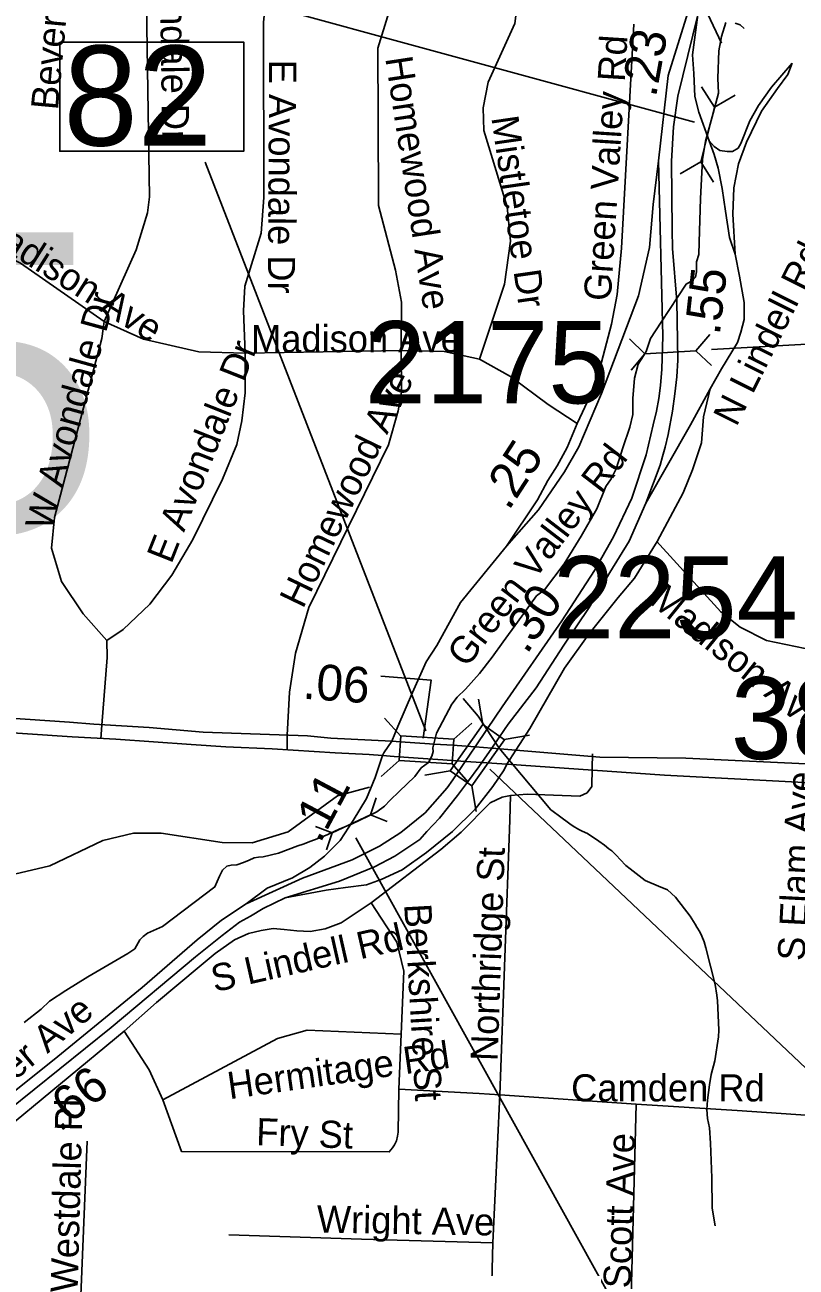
# Model space of a CAD drawing. Extents: x 1662474 to 1856135, y 779280 to 917889.
# Drawn here: x 1752528 to 1755228, y 845263 to 849614 of the extents above; entities that cross this region are included whole.
import ezdxf

# ---------------------------------------------------------------- set-up
doc = ezdxf.new("R2010")
doc.units = 0
for name, color, linetype in [('Cogo Default Point CELL', 7, 'Continuous'), ('Exist Hydrographic Creek Single Shore', 7, 'Continuous'), ('Exist Hydrographic Misc Water Feature', 7, 'Continuous'), ('Exist Road Non-System Structure Non-Sys Other Number Label', 7, 'Continuous'), ('Exist Road Non-System Type 51', 7, 'Continuous'), ('Exist Road Non-System Type 51 Label', 7, 'Continuous'), ('Exist Road Primary Interstate Ramp 1 Lane Attributed', 7, 'Continuous'), ('Exist Road Secondary Mileage Tenths English Label', 7, 'Continuous'), ('Exist Road Secondary Structure Culvert CELL', 7, 'Continuous'), ('Exist Road Secondary Structure Standard Bridge CELL', 7, 'Continuous'), ('Exist Road Secondary Structure Standard Bridge Number Label', 7, 'Continuous'), ('Exist Road Secondary Type 51 Attributed', 7, 'Continuous'), ('Exist Road Secondary Type 51 Divided Attributed', 7, 'Continuous'), ('Exist Road Secondary Type 51 Label', 7, 'Continuous'), ('Exist Vertical Profile Horizontal Axis Label Major', 7, 'Continuous'), ('Prop DGN Element Guardrail', 7, 'Continuous')]:
    doc.layers.add(name, color=color, linetype=linetype)

msp = doc.modelspace()

# ---------------------------------------------------------------- linework, layer by layer
at = {"layer": 'Exist Hydrographic Creek Single Shore'}
msp.add_lwpolyline([(1754981.9, 849622.1), (1754965.9, 849573.3), (1754956.6, 849522.9), (1754953, 849426.8), (1754955.6, 849374.6), (1754936.8, 849304.2), (1754910.5, 849207.2), (1754899.5, 849142.9), (1754892.9, 849005.6), (1754888.4, 848852.6), (1754887.6, 848809.6), (1754878.8, 848784.1), (1754878.8, 848748.9), (1754875.6, 848730.5), (1754865.4, 848718.2), (1754843.2, 848706.4), (1754755.6, 848572.8), (1754717.6, 848515.6), (1754702.6, 848470.2), (1754693.1, 848455.2), (1754675, 848426.1), (1754661.9, 848377), (1754656.1, 848305.1), (1754655.4, 848249.4), (1754645.4, 848204.6), (1754620.5, 848132.4), (1754597.1, 848058.6), (1754580.2, 848024.5), (1754561.6, 847996.7), (1754530.1, 847919), (1754475.6, 847823.2), (1754415.5, 847726.1), (1754346.5, 847635.2), (1754318.9, 847613.8), (1754251.8, 847522.4), (1754202.6, 847452.9), (1754163, 847399.3), (1754119.4, 847342.4), (1754069.9, 847287.2), (1754041.2, 847258.9), (1754021.8, 847234.5), (1753968.5, 847133.7), (1753956.1, 847082), (1753956.8, 847069.4), (1753952.2, 847053.1), (1753941, 847030.6), (1753915.5, 847012.4), (1753893, 846981.1), (1753838.1, 846929.2), (1753807, 846898), (1753787, 846877.3), (1753760.3, 846858), (1753729.2, 846842.5), (1753670.6, 846815), (1753629.9, 846798.4), (1753588.3, 846778.7), (1753551.3, 846763.1), (1753528.3, 846755), (1753501.6, 846743.9), (1753483.8, 846738.9), (1753415.8, 846713), (1753362.2, 846700.6), (1753345.1, 846698.6), (1753330.5, 846696.2), (1753312.9, 846688.1), (1753292.9, 846680.2), (1753269.6, 846672.6), (1753249.9, 846671), (1753234.1, 846667.1), (1753220, 846653.1), (1753209.2, 846631.9), (1753192.9, 846594.6), (1753009.8, 846455.8), (1752978, 846441.9), (1752957.2, 846432.9), (1752941.8, 846420.6), (1752929.6, 846409.3), (1752912.4, 846377.8), (1752887.6, 846361.8), (1752748.6, 846280.2), (1752670.9, 846231.4), (1752613.6, 846194.6), (1752585.1, 846166.8), (1752584.8, 846166.6), (1752525, 846120.4)], dxfattribs=at)
at = {"layer": 'Exist Hydrographic Misc Water Feature'}
for points in [[(1755014.3, 849620), (1755032.2, 849613.8), (1755046.3, 849601.7)], [(1754943.8, 845407.3), (1754934.2, 845469.4), (1754933.1, 845575.4), (1754928.2, 845697.5), (1754924.7, 845751.5), (1754916.9, 845783.7), (1754915.1, 845815.6), (1754917.3, 845847.6), (1754923.9, 845901.6), (1754930.1, 845937.6), (1754942.6, 845985.5), (1754955.3, 846069.4), (1754957.3, 846093.4), (1754954, 846171.5), (1754952.2, 846195.5), (1754950.4, 846215.4), (1754944.6, 846253.5), (1754911.8, 846381.8), (1754905.9, 846401.9), (1754898.1, 846422), (1754890.1, 846438), (1754880.4, 846454.1), (1754874.3, 846464.2), (1754856.6, 846492.3), (1754805.2, 846558.8), (1754777.3, 846585.1), (1754745.5, 846597.3), (1754699.6, 846617.7), (1754677.8, 846633.9), (1754646.1, 846658.1), (1754631.9, 846670.3), (1754612.2, 846690.4), (1754598.3, 846704.5), (1754582.3, 846720.6), (1754572.4, 846728.7), (1754556.7, 846740.8), (1754536.8, 846755), (1754496.8, 846781.3), (1754478.9, 846789.5), (1754467, 846795.6), (1754447.2, 846807.8), (1754435.1, 846815.8), (1754399.4, 846842.2), (1754377.4, 846858.3), (1754369.4, 846864.4), (1754193.3, 847073.9), (1754183.3, 847088), (1754165.4, 847114.2), (1754114.2, 847192.6), (1754062.3, 847255.2)]]:
    msp.add_lwpolyline(points, dxfattribs=at)
at = {"layer": 'Exist Road Non-System Type 51'}
for p, q in [((1753845.4, 848473), (1753298.4, 848464.1)), ((1752793.6, 847113.2), (1752796.9, 847161.2)), ((1753445.4, 847077), (1753446.4, 847126.6)), ((1754514.6, 847061.2), (1754513.6, 847010.4)), ((1752875.6, 846089.4), (1752371.9, 845673.4)), ((1753844.9, 846078.9), (1753836.5, 845886.2)), ((1754190.8, 845866.5), (1754165.6, 845348.4)), ((1754667.1, 845834.2), (1754190.8, 845866.5)), ((1752745.9, 845704.6), (1752718.9, 845037.2)), ((1754165.6, 845348.4), (1754156.9, 844985.7))]:
    msp.add_line(p, q, dxfattribs=at)
for points in [[(1752805, 848575.2), (1752917.1, 848825.5), (1752956.4, 848956), (1752963.5, 849012.2), (1752949.1, 849982.2), (1752953.9, 850025), (1752973.8, 850129.4), (1752992.9, 850191.9), (1753019.1, 850266.7)], [(1753298.4, 848464.1), (1753293.6, 848612.2), (1753297.9, 848698.8), (1753354.4, 848884.9), (1753364.6, 849009), (1753362.5, 849622.4), (1753374, 849731.9), (1753447.5, 849929.4), (1753502.4, 850017.6)], [(1753845.4, 848473), (1753845.9, 848643.1), (1753825.6, 848755.4), (1753765.9, 848981.2), (1753764.2, 849284), (1753763, 849531.9), (1753801.9, 849657.2), (1753890.9, 849831.2)], [(1754118.9, 848442.9), (1754206.5, 848705.6), (1754228.1, 848856.8), (1754215.5, 848976.7), (1754134.4, 849244.2), (1754132.2, 849323.7), (1754150.1, 849413.2), (1754242.8, 849618.4), (1754255.1, 849709.5)], [(1754461.4, 848218.4), (1754506.5, 848314.8), (1754546.4, 848432.4), (1754581.4, 848565.2), (1754600.8, 848669.9), (1754616.2, 848831.9), (1754659.6, 849616.6)], [(1752805, 848575.2), (1752512.1, 848779.1), (1752380.1, 848845.8), (1752298.1, 848877.2)], [(1752814.1, 847457.6), (1752731.2, 847550.8), (1752656.1, 847664.4), (1752621, 847780.7), (1752631.2, 847889.1), (1752797.1, 848515.9), (1752805, 848575.2)], [(1753298.4, 848464.1), (1753137.2, 848469.1), (1752942.8, 848513.2), (1752805, 848575.2)], [(1752814.1, 847457.6), (1752871.9, 847495.9), (1752965.6, 847585.4), (1753041.8, 847687.2), (1753115.2, 847811.1), (1753219.9, 848022.7), (1753269.9, 848143.7), (1753287.1, 848226.9), (1753299.1, 848325.2), (1753298.4, 848464.1)], [(1753446.4, 847126.6), (1753454.4, 847276.5), (1753474.5, 847412.9), (1753522, 847573.1), (1753801, 848143.4), (1753834.6, 848261.8), (1753846.1, 848327.4), (1753845.4, 848473)], [(1754118.9, 848442.9), (1753995.8, 848469.6), (1753845.4, 848473)], [(1754461.4, 848218.4), (1754359.9, 848284.4), (1754227.5, 848382.5), (1754118.9, 848442.9)], [(1755326.8, 847415.9), (1755123.9, 847458.1), (1755032, 847504.6), (1754964.2, 847558.1), (1754738.6, 847805.9)], [(1752796.9, 847161.2), (1752815.2, 847398.2), (1752814.1, 847457.6)], [(1753734.4, 846943.7), (1753622, 846913.2), (1753448.9, 846787.2), (1753323.1, 846749.7), (1753218.9, 846750), (1753005.2, 846783), (1752908.4, 846783), (1752800, 846757.1), (1752614.6, 846668.6), (1752491.9, 846639.5), (1752379.2, 846649.4), (1752281.4, 846696.7), (1752210.5, 846780.9), (1752164.6, 846875.7), (1752126, 847007.4), (1752110.8, 847129), (1752124.1, 847154.7)], [(1754513.6, 847010.4), (1754512.4, 846946.6), (1754495.8, 846924), (1754470.9, 846912.2), (1754286.6, 846919.5), (1754227.5, 846915.4)], [(1754227.5, 846915.4), (1754198.6, 846908.5), (1754156.4, 846889.4), (1754055.4, 846786.2), (1753983.4, 846726.1), (1753739.6, 846539.5)], [(1754227.5, 846915.4), (1754225.1, 846828.2), (1754190.8, 845866.5)], [(1753739.6, 846539.5), (1753635.4, 846468.6), (1753578.8, 846447.6), (1753526.5, 846438.7), (1753479.8, 846440.8), (1753435.4, 846445.8), (1753396.4, 846448.7), (1753355.4, 846442.6), (1753310.8, 846431.6), (1753261.4, 846409), (1753194, 846361.5), (1753138.1, 846314.9), (1752988.8, 846189.4), (1752875.6, 846089.4)], [(1753739.6, 846539.5), (1753830.1, 846401.7), (1753854.6, 846300.1), (1753844.9, 846078.9)], [(1752875.6, 846089.4), (1752962.5, 845953.9), (1753010.5, 845848.7)], [(1753844.9, 846078.9), (1753515.8, 846093.6), (1753412.6, 846064.4), (1753010.5, 845848.7)], [(1753010.5, 845848.7), (1753076.1, 845667.6), (1753803.1, 845666.5), (1753814.8, 845681.4), (1753821.8, 845691.8), (1753828.4, 845706), (1753832.5, 845721.2), (1753833.9, 845735.2), (1753836.5, 845886.2)], [(1754190.8, 845866.5), (1754118.4, 845871.2), (1753836.5, 845886.2)], [(1754667.1, 845834.2), (1754649.4, 845116.4), (1754649.4, 844968.1)], [(1755278.4, 845794.4), (1755020.9, 845812.2), (1754667.1, 845834.2)], [(1754165.6, 845348.4), (1753706.2, 845361.2), (1753241.8, 845376.2)]]:
    msp.add_lwpolyline(points, dxfattribs=at)
at = {"layer": 'Exist Road Primary Interstate Ramp 1 Lane Attributed'}
for points in [[(1754922.8, 849208.2), (1754887, 849307.8), (1754873.1, 849363.6), (1754869.1, 849443.2), (1754865.1, 849508.9), (1754883.4, 849649.2)], [(1755214.2, 849479.9), (1755141.8, 849395.4), (1755096, 849331.7), (1755066.1, 849277.9), (1755034.3, 849198.3), (1755024.3, 849182.3), (1755004.4, 849170.4), (1754986.5, 849170.4), (1754960.6, 849174.4), (1754940.7, 849188.3), (1754922.8, 849208.2)], [(1755013.9, 848810.4), (1755005.9, 848950.7), (1755009.9, 849042.9), (1755025.9, 849127.1), (1755053.9, 849203.2), (1755106, 849311.5), (1755162.1, 849391.7), (1755198.2, 849439.8), (1755214.2, 849479.9)], [(1755013.9, 848810.4), (1754994.5, 848869.7), (1754980.5, 848961.3), (1754968.6, 849040.9), (1754954.7, 849112.6), (1754940.7, 849160.4), (1754922.8, 849208.2)], [(1754745.4, 849138.2), (1754726.7, 848984.7), (1754714.1, 848834.6), (1754675.7, 848665.3), (1754545.8, 848323.3), (1754466.8, 848135.8), (1754417.2, 848048.6), (1754325.9, 847915.4), (1754214.2, 847788.1)], [(1754927.1, 848338.8), (1754965.8, 848409.5), (1755021.9, 848501.7), (1755033.9, 848537.7), (1755045.9, 848581.8), (1755045.9, 848642), (1755029.9, 848734.2), (1755013.9, 848810.4)], [(1754246, 847074.1), (1754295.5, 847149.7), (1754416.7, 847361.3), (1754501.7, 847479.9), (1754604.9, 847608.9), (1754661.6, 847675.9), (1754741.5, 847804.9), (1754831.7, 847975.1), (1754865.2, 848055.1), (1754896.1, 848150.5), (1754903.9, 848240.8), (1754927.1, 848338.8)], [(1754702, 847938.5), (1754857.6, 848213), (1754927.1, 848338.8)], [(1754214.7, 847024.1), (1754246, 847074.1)], [(1753779.2, 847054.7), (1753753.7, 846977.4), (1753723.2, 846904.2), (1753677.5, 846827.9), (1753631.8, 846757.8), (1753576.9, 846702.8), (1753525.1, 846663.2), (1753464.1, 846626.6), (1753375.7, 846590), (1753302.7, 846535.2)], [(1753438.8, 846556.2), (1753583, 846583.9), (1753650.1, 846593), (1753723.2, 846602.2), (1753775.1, 846620.5), (1753848.2, 846654), (1753933.6, 846715), (1754025.1, 846788.3), (1754104.3, 846867.6), (1754165.3, 846946.9), (1754205, 847004.9), (1754214.7, 847024.1)]]:
    msp.add_lwpolyline(points, dxfattribs=at)
at = {"layer": 'Exist Road Secondary Structure Culvert CELL'}
for p, q in [((1754896.7, 849396.5), (1754941.6, 849326.3)), ((1755014.1, 849367.3), (1754941.6, 849326.3)), ((1754941.6, 849326.3), (1754893.7, 849133.8)), ((1754821.2, 849092.8), (1754893.7, 849133.8)), ((1754938.6, 849063.6), (1754893.7, 849133.8)), ((1754644, 848513.8), (1754698.5, 848462.3)), ((1754925.2, 848529.5), (1754876.8, 848472.2)), ((1754650.1, 848405.1), (1754698.5, 848462.3)), ((1754876.8, 848472.2), (1754698.5, 848462.3)), ((1754931.3, 848420.8), (1754876.8, 848472.2)), ((1753757, 846906.4), (1753737.4, 846847.1)), ((1753737.4, 846847.1), (1753602.9, 846783.6)), ((1753795.6, 846824.3), (1753737.4, 846847.1)), ((1753544.7, 846806.3), (1753602.9, 846783.6)), ((1753583.3, 846724.3), (1753602.9, 846783.6))]:
    msp.add_line(p, q, dxfattribs=at)
at = {"layer": 'Exist Road Secondary Structure Standard Bridge CELL'}
for p, q in [((1754966.6, 849549.4), (1754918.6, 849651.9)), ((1754131.4, 847163.5), (1754116.1, 847252.7)), ((1753843.3, 847122.3), (1753787.1, 847185.9)), ((1754092.6, 847168.5), (1754029, 847112.3)), ((1754205.4, 847111.3), (1754294.6, 847126.7)), ((1753838, 847037.6), (1753774.4, 846981.4)), ((1754079.7, 846962), (1754023.6, 847025.6)), ((1753927.5, 846986.4), (1754016.7, 847001.8)), ((1754107.7, 846859.1), (1754092.4, 846948.3))]:
    msp.add_line(p, q, dxfattribs=at)
for points in [[(1754016.7, 847001.8), (1754131.1, 847163.8), (1754206.8, 847110.3), (1754092.4, 846948.3)], [(1754023.6, 847025.6), (1753838, 847037.2), (1753843.4, 847123.8), (1754029, 847112.3)]]:
    msp.add_lwpolyline(points, close=True, dxfattribs=at)
at = {"layer": 'Exist Road Secondary Structure Standard Bridge Number Label'}
for p, q in [((1753931.5, 847141.1), (1753159.3, 849133.2)), ((1754155.6, 847007.3), (1755982.6, 845276.9))]:
    msp.add_line(p, q, dxfattribs=at)
msp.add_lwpolyline([(1752650, 849553.7), (1753294.1, 849553.7), (1753294.1, 849171.4), (1752650, 849171.4)], close=True, dxfattribs=at)
at = {"layer": 'Exist Road Secondary Type 51 Attributed'}
for points in [[(1754214.2, 847788.1), (1754322.1, 847950), (1754358.4, 848017.6), (1754391.6, 848069.9), (1754425.9, 848134.2), (1754461.4, 848218.4)], [(1753812.4, 847105.4), (1753833.1, 847156.6), (1753884.3, 847275.4), (1753932.2, 847383.1), (1753969.3, 847440.5), (1754052.6, 847591.4), (1754214.2, 847788.1)], [(1753779.2, 847054.7), (1753784, 847064.2), (1753812.4, 847105.4)]]:
    msp.add_lwpolyline(points, dxfattribs=at)
at = {"layer": 'Exist Road Secondary Type 51 Divided Attributed'}
for p, q in [((1754103.6, 847085.3), (1754069, 847034.2)), ((1754162.5, 847081.2), (1754103.6, 847085.3)), ((1754127.8, 847030.2), (1754162.5, 847081.2)), ((1754069, 847034.2), (1754127.8, 847030.2))]:
    msp.add_line(p, q, dxfattribs=at)
for points in [[(1756576.2, 851620), (1756519.5, 851579.8), (1756464.8, 851541.1), (1756375.5, 851481.1), (1756209, 851369.2), (1756051.3, 851269.1), (1755931.2, 851192.9), (1755768.1, 851068.6), (1755627, 850962.9), (1755472.6, 850830.6), (1755344.8, 850685.2), (1755230.1, 850548.6), (1755198.5, 850495.5), (1755162.6, 850435), (1755088.6, 850300.4), (1755024.7, 850157.2), (1754955.6, 849991.9), (1754930.1, 849919.6), (1754779.2, 849436.6), (1754745.4, 849138.2)], [(1754702, 847938.5), (1754752, 848072.3), (1754760.4, 848102.2), (1754769.5, 848135), (1754779.6, 848179.6), (1754794.7, 848261.2), (1754802.9, 848321.8), (1754809.5, 848380.8), (1754813.2, 848439.6), (1754810.2, 848646.3), (1754794.9, 848830.2), (1754793.2, 848895.6), (1754791.8, 849136.8), (1754798, 849256.4), (1754813.3, 849363.7), (1754883.4, 849649.2)], [(1754745.4, 849138.2), (1754761.4, 848524.1), (1754757, 848407.6), (1754753, 848350.6), (1754746.7, 848305.5), (1754739.3, 848261.2), (1754727.7, 848212.7), (1754702.5, 848107.5), (1754651.9, 847956), (1754588.8, 847821.4), (1754521.4, 847703.5), (1754407.7, 847526.8), (1754198.3, 847225.2), (1754147.3, 847149.9), (1754103.6, 847085.3)], [(1754162.5, 847081.2), (1754206.4, 847145.8), (1754219.6, 847165.2), (1754317, 847292), (1754414.4, 847441.5), (1754502.8, 847572.8), (1754575.8, 847695.4), (1754643.3, 847806.1), (1754702, 847938.5)], [(1753812.4, 847105.4), (1753599.1, 847115.6), (1753516.8, 847123.8), (1753151.7, 847136.2), (1752963.3, 847153.5), (1752768.7, 847164.9), (1752683.9, 847171.5), (1752371.8, 847193.1)], [(1752188, 847154.8), (1752692.9, 847120), (1752846.6, 847111.8), (1753110, 847093), (1753231, 847084.9), (1753393.6, 847078.1), (1753614.4, 847064.6), (1753732.5, 847058.1), (1753779.2, 847054.7)], [(1753961.8, 847095.1), (1753859.5, 847102.2), (1753843.1, 847103.3), (1753812.4, 847105.4)], [(1754103.6, 847085.3), (1754025.7, 847090.7), (1753961.8, 847095.1)], [(1754246, 847074.1), (1754162.5, 847081.2)], [(1759228.9, 846785.9), (1758883.5, 846812.5), (1758228.3, 846851.4), (1757730.8, 846871), (1757524.8, 846884.3), (1756924.5, 846933.6), (1755606.8, 847012.8), (1755442.2, 847012.8), (1755261.1, 847026.2), (1754841.2, 847046), (1754540, 847049.3), (1754246, 847074.1)], [(1754069, 847034.2), (1754025.3, 846969.5), (1754006.4, 846941.7), (1753928.5, 846854.7), (1753844.2, 846785.5), (1753768.8, 846737.3), (1753673.9, 846689.1), (1753499.1, 846625.8), (1753302.7, 846535.2)], [(1753438.8, 846556.2), (1753628.9, 846614.7), (1753752.2, 846665), (1753822.6, 846702.7), (1753910.1, 846761), (1753934.7, 846788.3), (1753978.9, 846835.1), (1754042.1, 846915.3), (1754080.3, 846965.8), (1754117.4, 847014.9), (1754127.8, 847030.2)], [(1753779.2, 847054.7), (1753820.4, 847052), (1753938.1, 847043.2)], [(1753938.1, 847043.2), (1753991.1, 847039.6), (1754069, 847034.2)], [(1754127.8, 847030.2), (1754214.7, 847024.1)], [(1754214.7, 847024.1), (1754767.3, 846985.8), (1756167, 846912.7), (1756508.7, 846900), (1756809.2, 846882), (1757173.2, 846851.1), (1757291.2, 846840.8), (1757690.2, 846817.6), (1757949.3, 846812.1), (1758703.5, 846771.4), (1759013.3, 846743.3), (1759222.8, 846730.4)], [(1751331.8, 845070.1), (1751340.3, 845082), (1751375.1, 845117.4), (1751433.4, 845161.1), (1751437.8, 845163.9), (1751473.5, 845186.6), (1751524.5, 845223), (1751590.1, 845259.5), (1751738, 845326.8), (1751843.7, 845385.3), (1752000.1, 845458.7), (1752100.3, 845510.8), (1752198.7, 845580), (1752284.2, 845654.5), (1752470.2, 845813.1), (1752830.3, 846102), (1753124.5, 846350.4), (1753218.1, 846424.6), (1753278.9, 846470.7), (1753317.8, 846492.6), (1753361.5, 846519.3), (1753438.8, 846556.2)], [(1753302.7, 846535.2), (1753216.5, 846478.6), (1753131.4, 846409), (1752938, 846241.9), (1752642.9, 846001.2), (1752326, 845747.5), (1752104.6, 845583.4), (1751920.8, 845478.4), (1751669.6, 845350.1), (1751532.1, 845284.2), (1751447.9, 845230.9), (1751406.4, 845201.6), (1751360.5, 845163.6), (1751335.7, 845143.1), (1751266.8, 845073.2)]]:
    msp.add_lwpolyline(points, dxfattribs=at)
at = {"layer": 'Exist Vertical Profile Horizontal Axis Label Major'}
for p, q in [((1754871.8, 849273.5), (1751704.9, 850138.8)), ((1754931.4, 848477.5), (1757523.9, 848618.5)), ((1753685.9, 846766.8), (1755184.7, 844063.4))]:
    msp.add_line(p, q, dxfattribs=at)
at = {"layer": 'Prop DGN Element Guardrail'}
msp.add_lwpolyline([(1753773.7, 847332.5), (1753949.8, 847318.9), (1753922.5, 847115.7)], dxfattribs=at)

# ---------------------------------------------------------------- texts
at = {"layer": 'Cogo Default Point CELL'}
for s, p in [('2175', (1753717.4, 848288.3)), ('2254', (1754376.6, 847465.1)), ('3841', (1754998.9, 847042.5))]:
    msp.add_text(s, height=288, dxfattribs=at).set_placement(p)
at = {"layer": 'Exist Road Non-System Structure Non-Sys Other Number Label'}
msp.add_text('J445', height=1049.86, dxfattribs=at).set_placement((1749768.1, 847837.4))
at = {"layer": 'Exist Road Non-System Type 51 Label'}
for s, rotation, p in [('W Avondale Dr', 270.9057, (1752995.3, 850056.8)), ('Beverly Pl', 84.7409, (1752643.2, 849313.5)), ('Green Valley Rd', 86.3708, (1754578.6, 848645)), ('E Avondale Dr', 269.6708, (1753382.9, 849492.1)), ('Homewood Ave', 278.6505, (1753789.1, 849497.4)), ('Mistletoe Dr', 278.2216, (1754160.4, 849289.4)), ('Madison Ave', 327.7256, (1752349.5, 848890)), ('N Lindell Rd', 63.4492, (1755018.4, 848203.8)), ('W Avondale Dr', 74.5393, (1752619.2, 847839)), ('E Avondale Dr', 68.321, (1753040.3, 847723.2)), ('Homewood Ave', 64.2264, (1753501, 847566.2)), ('Madison Ave', 321.025, (1754710.1, 847590.4)), ('S Elam Ave', 86.9891, (1755257.3, 846334.1)), ('Northridge St', 88.0516, (1754182.6, 845983.7)), ('Berkshire St', 273.242, (1753855.4, 846533.8)), ('S Lindell Rd', 12.7349, (1753191.6, 846225.7)), ('Hermitage Rd', 8.1182, (1753244, 845851)), ('Westdale Pl', 88.4816, (1752712.2, 845173.6)), ('Fry St', 357.9199, (1753336.3, 845690.4)), ('Scott Ave', 88.3984, (1754647.9, 845187.9)), ('Wright Ave', 359.0184, (1753549.1, 845384.3))]:
    msp.add_text(s, height=95, rotation=rotation, dxfattribs=at).set_placement(p)
for s, p in [('Madison Ave', (1753319.3, 848467.3)), ('Camden Rd', (1754440, 845843.5))]:
    msp.add_text(s, height=95, dxfattribs=at).set_placement(p)
at = {"layer": 'Exist Road Secondary Mileage Tenths English Label'}
for s, rotation, p in [('.23', 79.7601, (1754736.7, 849357.4)), ('.55', 83.5963, (1754960.1, 848524.9)), ('.30', 55.7764, (1754284.7, 847406.4)), ('.06', 355.9099, (1753498.4, 847254.2)), ('.11', 61.9662, (1753561.4, 846744.6)), ('.66', 38.7447, (1752649.6, 845733.7))]:
    msp.add_text(s, height=125, rotation=rotation, dxfattribs=at).set_placement(p)
at = {"layer": 'Exist Road Secondary Structure Standard Bridge Number Label'}
msp.add_text('82', height=350, dxfattribs=at).set_placement((1752662.5, 849191.2))
at = {"layer": 'Exist Road Secondary Type 51 Label'}
for s, rotation, p in [('Green Valley Rd', 52.4399, (1754074.2, 847358.9)), ('W Wendover Ave', 39.6462, (1752013.9, 845518.4))]:
    msp.add_text(s, height=95, rotation=rotation, dxfattribs=at).set_placement(p)
at = {"layer": 'Prop DGN Element Guardrail'}
msp.add_text('.25', height=125, rotation=56.9934, dxfattribs=at).set_placement((1754221.2, 847909.4))

doc.saveas('drawing.dxf')
